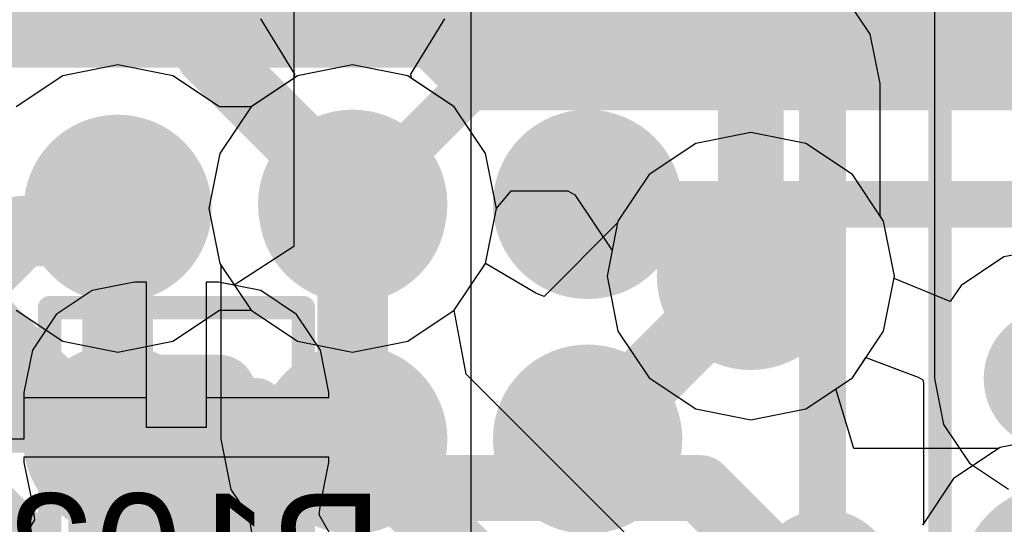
# Model space of a CAD drawing. Header units: millimetres. Extents: x -2 to 68, y -2 to 27.4.
# Tile 412 of 594: x 41.4 to 43.5, y 19.8 to 20.9. Entities that reach past the tile are written whole.
import ezdxf

# ---------------------------------------------------------------- set-up
doc = ezdxf.new("R2010")
doc.units = ezdxf.units.MM
for name, color, linetype in [('BottomLayer', 5, 'Continuous'), ('BottomPaste', 16, 'Continuous'), ('BottomSolder', 6, 'Continuous'), ('DrillGuide', 244, 'Continuous'), ('Mechanical10', 56, 'Continuous'), ('Mechanical13', 56, 'Continuous'), ('Mechanical15', 56, 'Continuous'), ('Mechanical17', 56, 'Continuous'), ('Mechanical6', 56, 'Continuous'), ('MidLayer1', 16, 'Continuous'), ('MidLayer2', 76, 'Continuous'), ('MidLayer3', 90, 'Continuous'), ('MidLayer4', 156, 'Continuous'), ('MidLayer5', 130, 'Continuous'), ('MidLayer6', 216, 'Continuous'), ('MidLayer7', 6, 'Continuous'), ('MidLayer8', 54, 'Continuous'), ('MultiLayer', 9, 'Continuous'), ('TopLayer', 1, 'Continuous'), ('TopPaste', 8, 'Continuous'), ('TopSolder', 216, 'Continuous'), ('ViaHoleLayer', 16, 'Continuous')]:
    doc.layers.add(name, color=color, linetype=linetype)

# ---------------------------------------------------------------- blocks, each defined once
blk = doc.blocks.new('RES_0201_B_187')
at = {"layer": 'BottomLayer', "const_width": 0.0806}
for points in [[(-0.3897, 0.0894, 1), (-0.3091, 0.0894, 1)], [(-0.2409, 0.0894, 1), (-0.1603, 0.0894, 1)], [(0.1603, 0.0894, 1), (0.2409, 0.0894, 1)], [(0.3091, 0.0894, 1), (0.3897, 0.0894, 1)], [(-0.3897, -0.0894, 1), (-0.3091, -0.0894, 1)], [(-0.2409, -0.0894, 1), (-0.1603, -0.0894, 1)], [(0.1603, -0.0894, 1), (0.2409, -0.0894, 1)], [(0.3091, -0.0894, 1), (0.3897, -0.0894, 1)]]:
    blk.add_lwpolyline(points, format="xyb", close=True, dxfattribs=at)
at = {"layer": 'BottomLayer'}
for points in [[(-0.2006, 0.17), (-0.3494, 0.17), (-0.2006, -0.17), (-0.3494, -0.17)], [(0.2006, -0.17), (0.3494, -0.17), (0.2006, 0.17), (0.3494, 0.17)], [(-0.12, 0.0894), (-0.43, 0.0894), (-0.12, -0.0894), (-0.43, -0.0894)], [(0.12, -0.0894), (0.43, -0.0894), (0.12, 0.0894), (0.43, 0.0894)]]:
    blk.add_solid(points, dxfattribs=at)
at = {"layer": 'BottomPaste', "const_width": 0.0806}
for points in [[(-0.3897, 0.0894, 1), (-0.3091, 0.0894, 1)], [(-0.2409, 0.0894, 1), (-0.1603, 0.0894, 1)], [(0.1603, 0.0894, 1), (0.2409, 0.0894, 1)], [(0.3091, 0.0894, 1), (0.3897, 0.0894, 1)], [(-0.3897, -0.0894, 1), (-0.3091, -0.0894, 1)], [(-0.2409, -0.0894, 1), (-0.1603, -0.0894, 1)], [(0.1603, -0.0894, 1), (0.2409, -0.0894, 1)], [(0.3091, -0.0894, 1), (0.3897, -0.0894, 1)]]:
    blk.add_lwpolyline(points, format="xyb", close=True, dxfattribs=at)
at = {"layer": 'BottomPaste'}
for points in [[(-0.2006, 0.17), (-0.3494, 0.17), (-0.2006, -0.17), (-0.3494, -0.17)], [(0.2006, -0.17), (0.3494, -0.17), (0.2006, 0.17), (0.3494, 0.17)], [(-0.12, 0.0894), (-0.43, 0.0894), (-0.12, -0.0894), (-0.43, -0.0894)], [(0.12, -0.0894), (0.43, -0.0894), (0.12, 0.0894), (0.43, 0.0894)]]:
    blk.add_solid(points, dxfattribs=at)
at = {"layer": 'BottomSolder', "const_width": 0.0806}
for points in [[(-0.3897, 0.0894, 1), (-0.3091, 0.0894, 1)], [(-0.2409, 0.0894, 1), (-0.1603, 0.0894, 1)], [(0.1603, 0.0894, 1), (0.2409, 0.0894, 1)], [(0.3091, 0.0894, 1), (0.3897, 0.0894, 1)], [(-0.3897, -0.0894, 1), (-0.3091, -0.0894, 1)], [(-0.2409, -0.0894, 1), (-0.1603, -0.0894, 1)], [(0.1603, -0.0894, 1), (0.2409, -0.0894, 1)], [(0.3091, -0.0894, 1), (0.3897, -0.0894, 1)]]:
    blk.add_lwpolyline(points, format="xyb", close=True, dxfattribs=at)
at = {"layer": 'BottomSolder'}
for points in [[(-0.2006, 0.17), (-0.3494, 0.17), (-0.2006, -0.17), (-0.3494, -0.17)], [(0.2006, -0.17), (0.3494, -0.17), (0.2006, 0.17), (0.3494, 0.17)], [(-0.12, 0.0894), (-0.43, 0.0894), (-0.12, -0.0894), (-0.43, -0.0894)], [(0.12, -0.0894), (0.43, -0.0894), (0.12, 0.0894), (0.43, 0.0894)]]:
    blk.add_solid(points, dxfattribs=at)
at = {"layer": 'Mechanical10', "const_width": 0.12}
for points in [[(-0.32, 0.17), (0.32, 0.17)], [(-0.32, 0.17), (-0.32, -0.17)], [(0.32, 0.17), (0.32, -0.17)], [(-0.32, -0.17), (0.32, -0.17)]]:
    blk.add_lwpolyline(points, dxfattribs=at)
at = {"layer": 'Mechanical10', "const_width": 0.06}
for points in [[(-0.35, 0.17, 1), (-0.29, 0.17, 1)], [(-0.35, 0.17, 1), (-0.29, 0.17, 1)], [(0.29, 0.17, 1), (0.35, 0.17, 1)], [(0.29, 0.17, 1), (0.35, 0.17, 1)], [(-0.35, -0.17, 1), (-0.29, -0.17, 1)], [(-0.35, -0.17, 1), (-0.29, -0.17, 1)], [(0.29, -0.17, 1), (0.35, -0.17, 1)], [(0.29, -0.17, 1), (0.35, -0.17, 1)]]:
    blk.add_lwpolyline(points, format="xyb", close=True, dxfattribs=at)
at = {"layer": 'Mechanical6', "const_width": 0.05}
for points in [[(-0.53, 0.27), (-0.53, -0.27)], [(-0.53, 0.27), (0.53, 0.27)], [(0.53, 0.27), (0.53, -0.27)], [(0, 0.135), (0, -0.135)], [(-0.135, 0), (0.135, 0)], [(-0.53, -0.27), (0.53, -0.27)]]:
    blk.add_lwpolyline(points, dxfattribs=at)
at = {"layer": 'Mechanical6'}
for points, const_width in [([(-0.5425, 0.27, 1), (-0.5175, 0.27, 1)], 0.025), ([(-0.5425, 0.27, 1), (-0.5175, 0.27, 1)], 0.025), ([(0.5175, 0.27, 1), (0.5425, 0.27, 1)], 0.025), ([(0.5175, 0.27, 1), (0.5425, 0.27, 1)], 0.025), ([(-0.0125, 0.135, 1), (0.0125, 0.135, 1)], 0.025), ([(0.1013, 0, 1), (-0.1013, 0, 1)], 0.05), ([(-0.1475, 0, 1), (-0.1225, 0, 1)], 0.025), ([(-0.1138, 0, 1), (-0.0888, 0, 1)], 0.025), ([(0.0888, 0, 1), (0.1138, 0, 1)], 0.025), ([(0.1225, 0, 1), (0.1475, 0, 1)], 0.025), ([(-0.0125, -0.135, 1), (0.0125, -0.135, 1)], 0.025), ([(-0.5425, -0.27, 1), (-0.5175, -0.27, 1)], 0.025), ([(-0.5425, -0.27, 1), (-0.5175, -0.27, 1)], 0.025), ([(0.5175, -0.27, 1), (0.5425, -0.27, 1)], 0.025), ([(0.5175, -0.27, 1), (0.5425, -0.27, 1)], 0.025)]:
    blk.add_lwpolyline(points, format="xyb", close=True, dxfattribs=dict(at, const_width=const_width))
blk = doc.blocks.new('BGA486C50P27X27_1400X1400X125_227')
at = {"layer": 'Mechanical13', "const_width": 0.1}
blk.add_lwpolyline([(-7, -7), (7, -7)], dxfattribs=at)
at = {"layer": 'Mechanical15', "const_width": 0.05}
blk.add_lwpolyline([(-7.25, -7.25), (7.25, -7.25)], dxfattribs=at)
at = {"layer": 'TopLayer', "const_width": 0.1}
for points in [[(4.45, -5.5, 1), (4.55, -5.5, 1)], [(4.45, -6, 1), (4.55, -6, 1)], [(4.95, -6, 1), (5.05, -6, 1)], [(4.45, -6.5, 1), (4.55, -6.5, 1)], [(4.95, -6.5, 1), (5.05, -6.5, 1)]]:
    blk.add_lwpolyline(points, format="xyb", close=True, dxfattribs=at)
at = {"layer": 'TopPaste', "const_width": 0.1}
for points in [[(4.45, -5.5, 1), (4.55, -5.5, 1)], [(4.45, -6, 1), (4.55, -6, 1)], [(4.95, -6, 1), (5.05, -6, 1)], [(4.45, -6.5, 1), (4.55, -6.5, 1)], [(4.95, -6.5, 1), (5.05, -6.5, 1)]]:
    blk.add_lwpolyline(points, format="xyb", close=True, dxfattribs=at)
at = {"layer": 'TopSolder', "const_width": 0.2016}
for points in [[(4.3992, -5.5, 1), (4.6008, -5.5, 1)], [(4.3992, -6, 1), (4.6008, -6, 1)], [(4.8992, -6, 1), (5.1008, -6, 1)], [(5.3992, -6, 1), (5.6008, -6, 1)], [(4.3992, -6.5, 1), (4.6008, -6.5, 1)], [(4.8992, -6.5, 1), (5.1008, -6.5, 1)], [(5.3992, -6.5, 1), (5.6008, -6.5, 1)]]:
    blk.add_lwpolyline(points, format="xyb", close=True, dxfattribs=at)

msp = doc.modelspace()

# ---------------------------------------------------------------- linework, layer by layer
at = {"layer": 'BottomLayer'}
for p, q in [((43.3631, 22.471), (43.3631, 20.129)), ((42, 21.3844), (42, 20.4105)), ((42, 20.4105), (41.873, 20.3278)), ((41.6606, 20.3345), (41.5706, 20.3166)), ((41.6606, 20.3345), (41.5706, 20.3166)), ((41.6865, 20.3345), (41.6606, 20.3345)), ((41.6865, 20.3345), (41.6606, 20.3345)), ((41.6865, 20.0885), (41.6865, 20.3345)), ((41.6865, 20.025), (41.6865, 20.3345)), ((41.8394, 20.3345), (41.8135, 20.3345)), ((41.8135, 20.3345), (41.8135, 20.0885)), ((41.8394, 20.3345), (41.8135, 20.3345)), ((41.8135, 20.3345), (41.8135, 20.025)), ((41.9294, 20.3166), (41.8394, 20.3345)), ((41.873, 20.3278), (41.8394, 20.3345)), ((41.5706, 20.3166), (41.4943, 20.2657)), ((41.5706, 20.3166), (41.4943, 20.2657)), ((42.0057, 20.2657), (41.9294, 20.3166)), ((41.4943, 20.2657), (41.4434, 20.1894)), ((41.4943, 20.2657), (41.4434, 20.1894)), ((42.0566, 20.1894), (42.0057, 20.2657)), ((41.4434, 20.1894), (41.4255, 20.0994)), ((41.4434, 20.1894), (41.4255, 20.0994)), ((42.0745, 20.0994), (42.0566, 20.1894)), ((43.3631, 20.129), (43.3825, 20.0315)), ((41.4255, 20.0994), (41.4255, 20.0885)), ((41.4255, 20.0994), (41.4255, 20)), ((42.0745, 20.0885), (42.0745, 20.0994)), ((41.4255, 20.0885), (41.6865, 20.0885)), ((41.8135, 20.0885), (42.0745, 20.0885)), ((41.8135, 20.025), (41.6865, 20.025)), ((43.3825, 20.0315), (43.4378, 19.9488)), ((41.4255, 20), (40, 20)), ((41.75, 19.9615), (41.4255, 19.9615)), ((41.4255, 19.9615), (41.4255, 19.9506)), ((41.4255, 19.9506), (41.4434, 19.8606)), ((42.0745, 19.9615), (41.75, 19.9615)), ((42.0566, 19.8606), (42.0745, 19.9506)), ((42.0745, 19.9506), (42.0745, 19.9615)), ((43.4378, 19.9488), (43.5205, 19.8935)), ((41.4434, 19.8606), (41.4478, 19.8285)), ((42.0537, 19.8392), (42.0566, 19.8606)), ((41.4478, 19.8285), (41.3832, 19.7221)), ((42.1192, 19.7257), (42.0537, 19.8392))]:
    msp.add_line(p, q, dxfattribs=at)
at = {"layer": 'BottomLayer', "const_width": 0.15}
for points in [[(41.169, 20.232), (41.355, 20.046)], [(41.355, 20.046), (41.729, 20.046)], [(41.729, 20.046), (41.75, 20.025)]]:
    msp.add_lwpolyline(points, dxfattribs=at)
at = {"layer": 'BottomLayer'}
for points, const_width in [([(43.543, 20.129, 1), (43.693, 20.129, 1)], 0.15), ([(41.3175, 20.046, 1), (41.3925, 20.046, 1)], 0.075), ([(41.3175, 20.046, 1), (41.3925, 20.046, 1)], 0.075), ([(41.6915, 20.046, 1), (41.7665, 20.046, 1)], 0.075), ([(41.6915, 20.046, 1), (41.7665, 20.046, 1)], 0.075), ([(41.7125, 20.025, 1), (41.7875, 20.025, 1)], 0.075)]:
    msp.add_lwpolyline(points, format="xyb", close=True, dxfattribs=dict(at, const_width=const_width))
at = {"layer": 'DrillGuide'}
for points, const_width in [([(41.575, 20.491, 1), (41.675, 20.491, 1)], 0.1), ([(42.075, 20.491, 1), (42.175, 20.491, 1)], 0.1), ([(42.9222, 20.3472, 1), (43.0222, 20.3472, 1)], 0.1), ([(41.6, 20, 1), (41.65, 20, 1)], 0.05), ([(42.1, 20, 1), (42.15, 20, 1)], 0.05), ([(42.6, 20, 1), (42.65, 20, 1)], 0.05)]:
    msp.add_lwpolyline(points, format="xyb", close=True, dxfattribs=dict(at, const_width=const_width))
at = {"layer": 'MidLayer1'}
for p, q in [((42.125, 20.7969), (42.0079, 20.7736)), ((42.2421, 20.7736), (42.125, 20.7969)), ((42.0079, 20.7736), (41.9087, 20.7073)), ((42.3413, 20.7073), (42.2421, 20.7736)), ((41.9087, 20.7073), (41.8424, 20.608)), ((42.4076, 20.608), (42.3413, 20.7073)), ((42.9722, 20.6531), (42.8551, 20.6298)), ((43.0892, 20.6298), (42.9722, 20.6531)), ((42.8551, 20.6298), (42.7559, 20.5635)), ((43.1885, 20.5635), (43.0892, 20.6298)), ((41.8424, 20.608), (41.8191, 20.491)), ((42.4309, 20.491), (42.4076, 20.608)), ((42.7559, 20.5635), (42.6896, 20.4642)), ((43.2548, 20.4642), (43.1885, 20.5635)), ((41.8191, 20.491), (41.8424, 20.3739)), ((42.4076, 20.3739), (42.4309, 20.491)), ((42.6888, 20.4603), (42.5324, 20.3039)), ((42.6896, 20.4642), (42.6888, 20.4603)), ((43.2781, 20.3472), (43.2548, 20.4642)), ((41.8424, 20.3739), (41.8446, 20.3706)), ((41.8446, 20.3706), (41.8446, 20)), ((42.5147, 20.3112), (42.4076, 20.3739)), ((43.2548, 20.2301), (43.2781, 20.3472)), ((42.5324, 20.3039), (42.5147, 20.3112)), ((43.1885, 20.1309), (43.2548, 20.2301)), ((43.1533, 20.1074), (43.1885, 20.1309)), ((43.1918, 19.9804), (43.1533, 20.1074)), ((41.8446, 20), (41.866, 19.8927)), ((43.62, 20.0059), (43.5029, 19.9826)), ((43.4996, 19.9804), (43.1918, 19.9804)), ((43.5029, 19.9826), (43.4996, 19.9804)), ((41.866, 19.8927), (41.904, 19.8358)), ((41.904, 19.8358), (41.9182, 19.75))]:
    msp.add_line(p, q, dxfattribs=at)
for points, const_width in [([(41.525, 20.491, 1), (41.725, 20.491, 1)], 0.2), ([(42.025, 20.491, 1), (42.225, 20.491, 1)], 0.2), ([(41.5875, 20.491, 1), (41.6625, 20.491, 1)], 0.075), ([(42.0875, 20.491, 1), (42.1625, 20.491, 1)], 0.075), ([(42.8722, 20.3472, 1), (43.0722, 20.3472, 1)], 0.2), ([(42.9347, 20.3472, 1), (43.0097, 20.3472, 1)], 0.075), ([(41.55, 20, 1), (41.7, 20, 1)], 0.15), ([(42.05, 20, 1), (42.2, 20, 1)], 0.15), ([(42.55, 20, 1), (42.7, 20, 1)], 0.15), ([(41.5875, 20, 1), (41.6625, 20, 1)], 0.075), ([(42.0875, 20, 1), (42.1625, 20, 1)], 0.075), ([(42.5875, 20, 1), (42.6625, 20, 1)], 0.075), ([(43.52, 19.7, 1), (43.72, 19.7, 1)], 0.2), ([(43.054, 19.7, 1), (43.204, 19.7, 1)], 0.15)]:
    msp.add_lwpolyline(points, format="xyb", close=True, dxfattribs=dict(at, const_width=const_width))
at = {"layer": 'MidLayer1', "const_width": 0.15}
for points in [[(41.625, 20), (41.625, 20.491)], [(42.125, 20), (42.125, 20.491)], [(42.625, 20), (42.9722, 20.3472)]]:
    msp.add_lwpolyline(points, dxfattribs=at)
at = {"layer": 'MidLayer2', "const_width": 0.14}
for points in [[(40.2916, 20.861), (44.354, 20.861)], [(41.565, 19.58), (41.881, 19.896)], [(41.881, 19.896), (42.865, 19.896)], [(42.865, 19.896), (43.7725, 18.9885)]]:
    msp.add_lwpolyline(points, dxfattribs=at)
at = {"layer": 'MidLayer2'}
for points, const_width in [([(41.525, 20.491, 1), (41.725, 20.491, 1)], 0.2), ([(42.025, 20.491, 1), (42.225, 20.491, 1)], 0.2), ([(42.8722, 20.3472, 1), (43.0722, 20.3472, 1)], 0.2), ([(41.846, 19.896, 1), (41.916, 19.896, 1)], 0.07), ([(41.846, 19.896, 1), (41.916, 19.896, 1)], 0.07), ([(42.83, 19.896, 1), (42.9, 19.896, 1)], 0.07), ([(42.83, 19.896, 1), (42.9, 19.896, 1)], 0.07), ([(43.52, 19.7, 1), (43.72, 19.7, 1)], 0.2)]:
    msp.add_lwpolyline(points, format="xyb", close=True, dxfattribs=dict(at, const_width=const_width))
at = {"layer": 'MidLayer3'}
for p, q in [((43.2265, 20.8625), (43.1668, 20.9518)), ((43.2475, 20.7572), (43.2265, 20.8625)), ((43.2475, 20.4752), (43.2475, 20.7572)), ((42.4309, 20.491), (42.4621, 20.529)), ((42.4621, 20.529), (42.5828, 20.529)), ((42.5828, 20.529), (42.5979, 20.5199)), ((42.5979, 20.5199), (42.6772, 20.402)), ((42.4076, 20.3739), (42.4309, 20.491)), ((43.2548, 20.4642), (43.2475, 20.4752)), ((43.2781, 20.3472), (43.2548, 20.4642)), ((42.6772, 20.402), (42.6663, 20.3472)), ((42.3413, 20.2747), (42.4076, 20.3739)), ((42.6663, 20.3472), (42.6896, 20.2301)), ((43.2548, 20.2301), (43.2781, 20.3472)), ((42.3664, 20.1387), (42.3413, 20.2747)), ((42.6896, 20.2301), (42.7559, 20.1309)), ((43.1885, 20.1309), (43.2548, 20.2301)), ((42.3669, 20.1384), (42.3664, 20.1387)), ((42.7201, 19.7852), (42.3669, 20.1384)), ((42.7559, 20.1309), (42.8551, 20.0646)), ((43.0892, 20.0646), (43.1885, 20.1309)), ((42.8551, 20.0646), (42.9722, 20.0413)), ((42.9722, 20.0413), (43.0892, 20.0646)), ((43.62, 20.0059), (43.5029, 19.9826)), ((43.5029, 19.9826), (43.4037, 19.9163)), ((43.4037, 19.9163), (43.3374, 19.8171))]:
    msp.add_line(p, q, dxfattribs=at)
at = {"layer": 'MidLayer3', "const_width": 0.14}
for points in [[(41.818, 20.8213), (41.818, 22.6534)], [(42.058, 21.099), (42.3527, 20.8043)], [(41.818, 20.8213), (42.125, 20.5142)], [(42.3527, 20.8043), (42.925, 20.8043)], [(42.925, 20.8043), (42.9722, 20.7572)], [(42.9722, 20.3472), (42.9722, 20.7572)], [(42.125, 20.491), (42.125, 20.5142)], [(41.255, 20.3377), (41.649, 19.9437)], [(40.998, 20.2), (41.578, 19.62)], [(41.649, 19.9437), (42.1722, 19.9437)], [(42.1722, 19.9437), (42.616, 19.5)]]:
    msp.add_lwpolyline(points, dxfattribs=at)
at = {"layer": 'MidLayer3'}
for points, const_width in [([(41.783, 20.8213, 1), (41.853, 20.8213, 1)], 0.07), ([(41.783, 20.8213, 1), (41.853, 20.8213, 1)], 0.07), ([(42.3177, 20.8043, 1), (42.3877, 20.8043, 1)], 0.07), ([(42.3177, 20.8043, 1), (42.3877, 20.8043, 1)], 0.07), ([(42.89, 20.8043, 1), (42.96, 20.8043, 1)], 0.07), ([(42.89, 20.8043, 1), (42.96, 20.8043, 1)], 0.07), ([(42.9372, 20.7572, 1), (43.0072, 20.7572, 1)], 0.07), ([(42.9372, 20.7572, 1), (43.0072, 20.7572, 1)], 0.07), ([(41.525, 20.491, 1), (41.725, 20.491, 1)], 0.2), ([(42.025, 20.491, 1), (42.225, 20.491, 1)], 0.2), ([(42.09, 20.5142, 1), (42.16, 20.5142, 1)], 0.07), ([(42.09, 20.5142, 1), (42.16, 20.5142, 1)], 0.07), ([(42.09, 20.491, 1), (42.16, 20.491, 1)], 0.07), ([(42.8722, 20.3472, 1), (43.0722, 20.3472, 1)], 0.2), ([(42.9372, 20.3472, 1), (43.0072, 20.3472, 1)], 0.07), ([(41.614, 19.9437, 1), (41.684, 19.9437, 1)], 0.07), ([(41.614, 19.9437, 1), (41.684, 19.9437, 1)], 0.07), ([(42.1373, 19.9437, 1), (42.2072, 19.9437, 1)], 0.07), ([(42.1373, 19.9437, 1), (42.2072, 19.9437, 1)], 0.07), ([(43.52, 19.7, 1), (43.72, 19.7, 1)], 0.2)]:
    msp.add_lwpolyline(points, format="xyb", close=True, dxfattribs=dict(at, const_width=const_width))
at = {"layer": 'MidLayer4'}
for p, q in [((42.125, 20.7969), (42.0079, 20.7736)), ((42.2421, 20.7736), (42.125, 20.7969)), ((42.0079, 20.7736), (41.9087, 20.7073)), ((42.3413, 20.7073), (42.2421, 20.7736)), ((41.9087, 20.7073), (41.8424, 20.608)), ((42.4076, 20.608), (42.3413, 20.7073)), ((42.9722, 20.6531), (42.8551, 20.6298)), ((43.0892, 20.6298), (42.9722, 20.6531)), ((42.8551, 20.6298), (42.7559, 20.5635)), ((43.1885, 20.5635), (43.0892, 20.6298)), ((41.8424, 20.608), (41.8191, 20.491)), ((42.4309, 20.491), (42.4076, 20.608)), ((42.7559, 20.5635), (42.6896, 20.4642)), ((43.2548, 20.4642), (43.1885, 20.5635)), ((41.8191, 20.491), (41.8424, 20.3739)), ((42.4076, 20.3739), (42.4309, 20.491)), ((42.6896, 20.4642), (42.6663, 20.3472)), ((43.2781, 20.3472), (43.2548, 20.4642)), ((43.618, 20.4094), (43.5107, 20.388)), ((41.8424, 20.3739), (41.9087, 20.2747)), ((42.3413, 20.2747), (42.4076, 20.3739)), ((43.5107, 20.388), (43.4197, 20.3273)), ((42.6663, 20.3472), (42.6896, 20.2301)), ((43.2771, 20.3424), (43.2781, 20.3472)), ((43.3967, 20.2928), (43.2771, 20.3424)), ((43.4197, 20.3273), (43.3967, 20.2928)), ((41.9087, 20.2747), (42.0079, 20.2084)), ((42.2421, 20.2084), (42.3413, 20.2747)), ((42.6896, 20.2301), (42.7559, 20.1309)), ((42.0079, 20.2084), (42.125, 20.1851)), ((42.125, 20.1851), (42.2421, 20.2084)), ((43.1885, 20.1309), (43.217, 20.1736)), ((43.217, 20.1736), (43.3288, 20.1322)), ((42.7559, 20.1309), (42.8551, 20.0646)), ((43.0892, 20.0646), (43.1885, 20.1309)), ((43.3288, 20.1322), (43.3382, 20.1263)), ((43.3382, 20.1263), (43.3396, 20.119)), ((43.3396, 20.119), (43.3396, 19.8204)), ((42.8551, 20.0646), (42.9722, 20.0413)), ((42.9722, 20.0413), (43.0892, 20.0646)), ((43.3396, 19.8204), (43.3374, 19.8171))]:
    msp.add_line(p, q, dxfattribs=at)
for points, const_width in [([(41.525, 20.491, 1), (41.725, 20.491, 1)], 0.2), ([(42.025, 20.491, 1), (42.225, 20.491, 1)], 0.2), ([(41.5875, 20.491, 1), (41.6625, 20.491, 1)], 0.075), ([(42.8722, 20.3472, 1), (43.0722, 20.3472, 1)], 0.2), ([(41.3833, 20.4432, 1), (41.4583, 20.4432, 1)], 0.075), ([(41.3833, 20.4432, 1), (41.4583, 20.4432, 1)], 0.075), ([(41.5397, 20.4432, 1), (41.6147, 20.4432, 1)], 0.075), ([(41.5397, 20.4432, 1), (41.6147, 20.4432, 1)], 0.075), ([(43.543, 20.129, 1), (43.693, 20.129, 1)], 0.15), ([(43.52, 19.7, 1), (43.72, 19.7, 1)], 0.2)]:
    msp.add_lwpolyline(points, format="xyb", close=True, dxfattribs=dict(at, const_width=const_width))
at = {"layer": 'MidLayer4', "const_width": 0.15}
for points in [[(41.5772, 20.4432), (41.625, 20.491)], [(41.2096, 20.232), (41.4208, 20.4432)], [(41.4208, 20.4432), (41.5772, 20.4432)]]:
    msp.add_lwpolyline(points, dxfattribs=at)
at = {"layer": 'MidLayer5'}
for p, q in [((42.125, 20.7969), (42.0079, 20.7736)), ((42.2421, 20.7736), (42.125, 20.7969)), ((42.0079, 20.7736), (41.9087, 20.7073)), ((42.3413, 20.7073), (42.2421, 20.7736)), ((41.9087, 20.7073), (41.8424, 20.608)), ((42.4076, 20.608), (42.3413, 20.7073)), ((42.9722, 20.6531), (42.8551, 20.6298)), ((43.0892, 20.6298), (42.9722, 20.6531)), ((42.8551, 20.6298), (42.7559, 20.5635)), ((43.1885, 20.5635), (43.0892, 20.6298)), ((41.8424, 20.608), (41.8191, 20.491)), ((42.4309, 20.491), (42.4076, 20.608)), ((42.7559, 20.5635), (42.6896, 20.4642)), ((43.2548, 20.4642), (43.1885, 20.5635)), ((41.8191, 20.491), (41.8424, 20.3739)), ((42.4076, 20.3739), (42.4309, 20.491)), ((42.6896, 20.4642), (42.6663, 20.3472)), ((43.2781, 20.3472), (43.2548, 20.4642)), ((41.8424, 20.3739), (41.9087, 20.2747)), ((42.3413, 20.2747), (42.4076, 20.3739)), ((42.6663, 20.3472), (42.6896, 20.2301)), ((43.2548, 20.2301), (43.2781, 20.3472)), ((41.9087, 20.2747), (42.0079, 20.2084)), ((42.2421, 20.2084), (42.3413, 20.2747)), ((42.6896, 20.2301), (42.7559, 20.1309)), ((43.1885, 20.1309), (43.2548, 20.2301)), ((42.0079, 20.2084), (42.125, 20.1851)), ((42.125, 20.1851), (42.2421, 20.2084)), ((42.7559, 20.1309), (42.8551, 20.0646)), ((43.0892, 20.0646), (43.1885, 20.1309)), ((42.8551, 20.0646), (42.9722, 20.0413)), ((42.9722, 20.0413), (43.0892, 20.0646)), ((43.62, 20.0059), (43.5029, 19.9826)), ((43.5029, 19.9826), (43.4037, 19.9163)), ((43.4037, 19.9163), (43.3374, 19.8171))]:
    msp.add_line(p, q, dxfattribs=at)
at = {"layer": 'MidLayer5', "const_width": 0.2}
for points in [[(41.525, 20.491, 1), (41.725, 20.491, 1)], [(42.025, 20.491, 1), (42.225, 20.491, 1)], [(42.8722, 20.3472, 1), (43.0722, 20.3472, 1)], [(43.52, 19.7, 1), (43.72, 19.7, 1)]]:
    msp.add_lwpolyline(points, format="xyb", close=True, dxfattribs=at)
at = {"layer": 'MidLayer6'}
for p, q in [((41.929, 20.8951), (42.001, 20.7774)), ((42.249, 20.7774), (42.3209, 20.8951)), ((41.9997, 20.7681), (41.9087, 20.7073)), ((42.001, 20.7774), (41.9997, 20.7681)), ((42.2503, 20.7681), (42.249, 20.7774)), ((42.3413, 20.7073), (42.2503, 20.7681)), ((41.9087, 20.7073), (41.8424, 20.608)), ((42.4076, 20.608), (42.3413, 20.7073)), ((42.9722, 20.6531), (42.8551, 20.6298)), ((43.0892, 20.6298), (42.9722, 20.6531)), ((42.8551, 20.6298), (42.7559, 20.5635)), ((43.1885, 20.5635), (43.0892, 20.6298)), ((41.8424, 20.608), (41.8191, 20.491)), ((42.4309, 20.491), (42.4076, 20.608)), ((42.7559, 20.5635), (42.6896, 20.4642)), ((43.2548, 20.4642), (43.1885, 20.5635)), ((41.8191, 20.491), (41.8424, 20.3739)), ((42.4076, 20.3739), (42.4309, 20.491)), ((42.6896, 20.4642), (42.6663, 20.3472)), ((43.2781, 20.3472), (43.2548, 20.4642)), ((41.8424, 20.3739), (41.9087, 20.2747)), ((42.3413, 20.2747), (42.4076, 20.3739)), ((42.6663, 20.3472), (42.6896, 20.2301)), ((43.2548, 20.2301), (43.2781, 20.3472)), ((41.9087, 20.2747), (42.0079, 20.2084)), ((42.2421, 20.2084), (42.3413, 20.2747)), ((42.6896, 20.2301), (42.7559, 20.1309)), ((43.1885, 20.1309), (43.2548, 20.2301)), ((42.0079, 20.2084), (42.125, 20.1851)), ((42.125, 20.1851), (42.2421, 20.2084)), ((42.7559, 20.1309), (42.8551, 20.0646)), ((43.0892, 20.0646), (43.1885, 20.1309)), ((42.8551, 20.0646), (42.9722, 20.0413)), ((42.9722, 20.0413), (43.0892, 20.0646)), ((43.62, 20.0059), (43.5029, 19.9826)), ((43.5029, 19.9826), (43.4037, 19.9163)), ((43.4037, 19.9163), (43.3374, 19.8171))]:
    msp.add_line(p, q, dxfattribs=at)
at = {"layer": 'MidLayer6', "const_width": 0.2}
for points in [[(41.525, 20.491, 1), (41.725, 20.491, 1)], [(42.025, 20.491, 1), (42.225, 20.491, 1)], [(42.8722, 20.3472, 1), (43.0722, 20.3472, 1)], [(43.52, 19.7, 1), (43.72, 19.7, 1)]]:
    msp.add_lwpolyline(points, format="xyb", close=True, dxfattribs=at)
at = {"layer": 'MidLayer7'}
for p, q in [((41.625, 20.7969), (41.5079, 20.7736)), ((41.7421, 20.7736), (41.625, 20.7969)), ((42.125, 20.7969), (42.0079, 20.7736)), ((42.2421, 20.7736), (42.125, 20.7969)), ((41.5079, 20.7736), (41.4087, 20.7073)), ((41.8413, 20.7073), (41.7421, 20.7736)), ((42.0079, 20.7736), (41.9087, 20.7073)), ((42.3413, 20.7073), (42.2421, 20.7736)), ((41.9087, 20.7073), (41.8413, 20.7073)), ((42.4076, 20.608), (42.3413, 20.7073)), ((42.9722, 20.6531), (42.8551, 20.6298)), ((43.0892, 20.6298), (42.9722, 20.6531)), ((42.8551, 20.6298), (42.7559, 20.5635)), ((43.1885, 20.5635), (43.0892, 20.6298)), ((42.4309, 20.491), (42.4076, 20.608)), ((42.7559, 20.5635), (42.6896, 20.4642)), ((43.2548, 20.4642), (43.1885, 20.5635)), ((42.4076, 20.3739), (42.4309, 20.491)), ((42.6896, 20.4642), (42.6663, 20.3472)), ((43.2781, 20.3472), (43.2548, 20.4642)), ((42.3413, 20.2747), (42.4076, 20.3739)), ((42.6663, 20.3472), (42.6896, 20.2301)), ((43.2548, 20.2301), (43.2781, 20.3472)), ((41.4087, 20.2747), (41.5079, 20.2084)), ((41.7421, 20.2084), (41.8413, 20.2747)), ((41.8413, 20.2747), (41.9087, 20.2747)), ((41.9087, 20.2747), (42.0079, 20.2084)), ((42.2421, 20.2084), (42.3413, 20.2747)), ((42.6896, 20.2301), (42.7559, 20.1309)), ((43.1885, 20.1309), (43.2548, 20.2301)), ((41.5079, 20.2084), (41.625, 20.1851)), ((41.625, 20.1851), (41.7421, 20.2084)), ((42.0079, 20.2084), (42.125, 20.1851)), ((42.125, 20.1851), (42.2421, 20.2084)), ((42.7559, 20.1309), (42.8551, 20.0646)), ((43.0892, 20.0646), (43.1885, 20.1309)), ((42.8551, 20.0646), (42.9722, 20.0413)), ((42.9722, 20.0413), (43.0892, 20.0646)), ((43.62, 20.0059), (43.5029, 19.9826)), ((43.5029, 19.9826), (43.4037, 19.9163)), ((43.4037, 19.9163), (43.3374, 19.8171))]:
    msp.add_line(p, q, dxfattribs=at)
at = {"layer": 'MidLayer7', "const_width": 0.2}
for points in [[(41.525, 20.491, 1), (41.725, 20.491, 1)], [(42.025, 20.491, 1), (42.225, 20.491, 1)], [(42.8722, 20.3472, 1), (43.0722, 20.3472, 1)], [(43.52, 19.7, 1), (43.72, 19.7, 1)]]:
    msp.add_lwpolyline(points, format="xyb", close=True, dxfattribs=at)
at = {"layer": 'MidLayer8'}
for p, q in [((41.625, 20.7969), (41.5079, 20.7736)), ((41.7421, 20.7736), (41.625, 20.7969)), ((42.125, 20.7969), (42.0079, 20.7736)), ((42.2421, 20.7736), (42.125, 20.7969)), ((41.5079, 20.7736), (41.4087, 20.7073)), ((41.8413, 20.7073), (41.7421, 20.7736)), ((42.0079, 20.7736), (41.9087, 20.7073)), ((42.3413, 20.7073), (42.2421, 20.7736)), ((41.9087, 20.7073), (41.8413, 20.7073)), ((42.4076, 20.608), (42.3413, 20.7073)), ((42.9722, 20.6531), (42.8551, 20.6298)), ((43.0892, 20.6298), (42.9722, 20.6531)), ((42.8551, 20.6298), (42.7559, 20.5635)), ((43.1885, 20.5635), (43.0892, 20.6298)), ((42.4309, 20.491), (42.4076, 20.608)), ((42.7559, 20.5635), (42.6896, 20.4642)), ((43.2548, 20.4642), (43.1885, 20.5635)), ((42.4076, 20.3739), (42.4309, 20.491)), ((42.6896, 20.4642), (42.6663, 20.3472)), ((43.2781, 20.3472), (43.2548, 20.4642)), ((42.3413, 20.2747), (42.4076, 20.3739)), ((42.6663, 20.3472), (42.6896, 20.2301)), ((43.2548, 20.2301), (43.2781, 20.3472)), ((41.4087, 20.2747), (41.5079, 20.2084)), ((41.7421, 20.2084), (41.8413, 20.2747)), ((41.8413, 20.2747), (41.9087, 20.2747)), ((41.9087, 20.2747), (42.0079, 20.2084)), ((42.2421, 20.2084), (42.3413, 20.2747)), ((42.6896, 20.2301), (42.7559, 20.1309)), ((43.1885, 20.1309), (43.2548, 20.2301)), ((41.5079, 20.2084), (41.625, 20.1851)), ((41.625, 20.1851), (41.7421, 20.2084)), ((42.0079, 20.2084), (42.125, 20.1851)), ((42.125, 20.1851), (42.2421, 20.2084)), ((42.7559, 20.1309), (42.8551, 20.0646)), ((43.0892, 20.0646), (43.1885, 20.1309)), ((42.8551, 20.0646), (42.9722, 20.0413)), ((42.9722, 20.0413), (43.0892, 20.0646)), ((43.62, 20.0059), (43.5029, 19.9826)), ((43.5029, 19.9826), (43.4037, 19.9163)), ((43.4037, 19.9163), (43.3374, 19.8171))]:
    msp.add_line(p, q, dxfattribs=at)
at = {"layer": 'MidLayer8', "const_width": 0.2}
for points in [[(41.525, 20.491, 1), (41.725, 20.491, 1)], [(42.025, 20.491, 1), (42.225, 20.491, 1)], [(42.8722, 20.3472, 1), (43.0722, 20.3472, 1)], [(43.52, 19.7, 1), (43.72, 19.7, 1)]]:
    msp.add_lwpolyline(points, format="xyb", close=True, dxfattribs=at)
at = {"layer": 'MultiLayer'}
for points, const_width in [([(41.525, 20.491, 1), (41.725, 20.491, 1)], 0.2), ([(42.025, 20.491, 1), (42.225, 20.491, 1)], 0.2), ([(42.8722, 20.3472, 1), (43.0722, 20.3472, 1)], 0.2), ([(43.543, 20.129, 1), (43.693, 20.129, 1)], 0.15), ([(41.55, 20, 1), (41.7, 20, 1)], 0.15), ([(42.05, 20, 1), (42.2, 20, 1)], 0.15), ([(42.55, 20, 1), (42.7, 20, 1)], 0.15), ([(43.52, 19.7, 1), (43.72, 19.7, 1)], 0.2), ([(43.054, 19.7, 1), (43.204, 19.7, 1)], 0.15)]:
    msp.add_lwpolyline(points, format="xyb", close=True, dxfattribs=dict(at, const_width=const_width))
at = {"layer": 'TopLayer'}
msp.add_line((42.3765, 22.5138), (42.3765, 7.5138), dxfattribs=at)
at = {"layer": 'TopLayer', "const_width": 0.1}
for points in [[(42.125, 20.5), (42.375, 20.75)], [(42.375, 20.75), (43.819, 20.75)], [(42.625, 20.5), (43.643, 20.5)]]:
    msp.add_lwpolyline(points, dxfattribs=at)
at = {"layer": 'TopLayer'}
for points, const_width in [([(42.35, 20.75, 1), (42.4, 20.75, 1)], 0.05), ([(42.35, 20.75, 1), (42.4, 20.75, 1)], 0.05), ([(42.1, 20.5, 1), (42.15, 20.5, 1)], 0.05), ([(42.6, 20.5, 1), (42.65, 20.5, 1)], 0.05), ([(41.55, 20, 1), (41.7, 20, 1)], 0.15), ([(42.05, 20, 1), (42.2, 20, 1)], 0.15), ([(42.55, 20, 1), (42.7, 20, 1)], 0.15), ([(43.054, 19.7, 1), (43.204, 19.7, 1)], 0.15)]:
    msp.add_lwpolyline(points, format="xyb", close=True, dxfattribs=dict(at, const_width=const_width))
at = {"layer": 'ViaHoleLayer'}
for points, const_width in [([(41.575, 20.491, 1), (41.675, 20.491, 1)], 0.1), ([(42.075, 20.491, 1), (42.175, 20.491, 1)], 0.1), ([(42.9222, 20.3472, 1), (43.0222, 20.3472, 1)], 0.1), ([(41.6, 20, 1), (41.65, 20, 1)], 0.05), ([(42.1, 20, 1), (42.15, 20, 1)], 0.05), ([(42.6, 20, 1), (42.65, 20, 1)], 0.05)]:
    msp.add_lwpolyline(points, format="xyb", close=True, dxfattribs=dict(at, const_width=const_width))

# ---------------------------------------------------------------- block references
at = {"rotation": 90}
for name, p in [('BGA486C50P27X27_1400X1400X125_227', (36.125, 15.5)), ('RES_0201_B_187', (41.75, 19.75))]:
    msp.add_blockref(name, p, dxfattribs=at)

# ---------------------------------------------------------------- texts
at = {"layer": 'Mechanical17', "text_generation_flag": 2}
msp.add_text('R102', height=0.25, dxfattribs=at).set_placement((42.1894, 19.6342))

doc.saveas('drawing.dxf')
